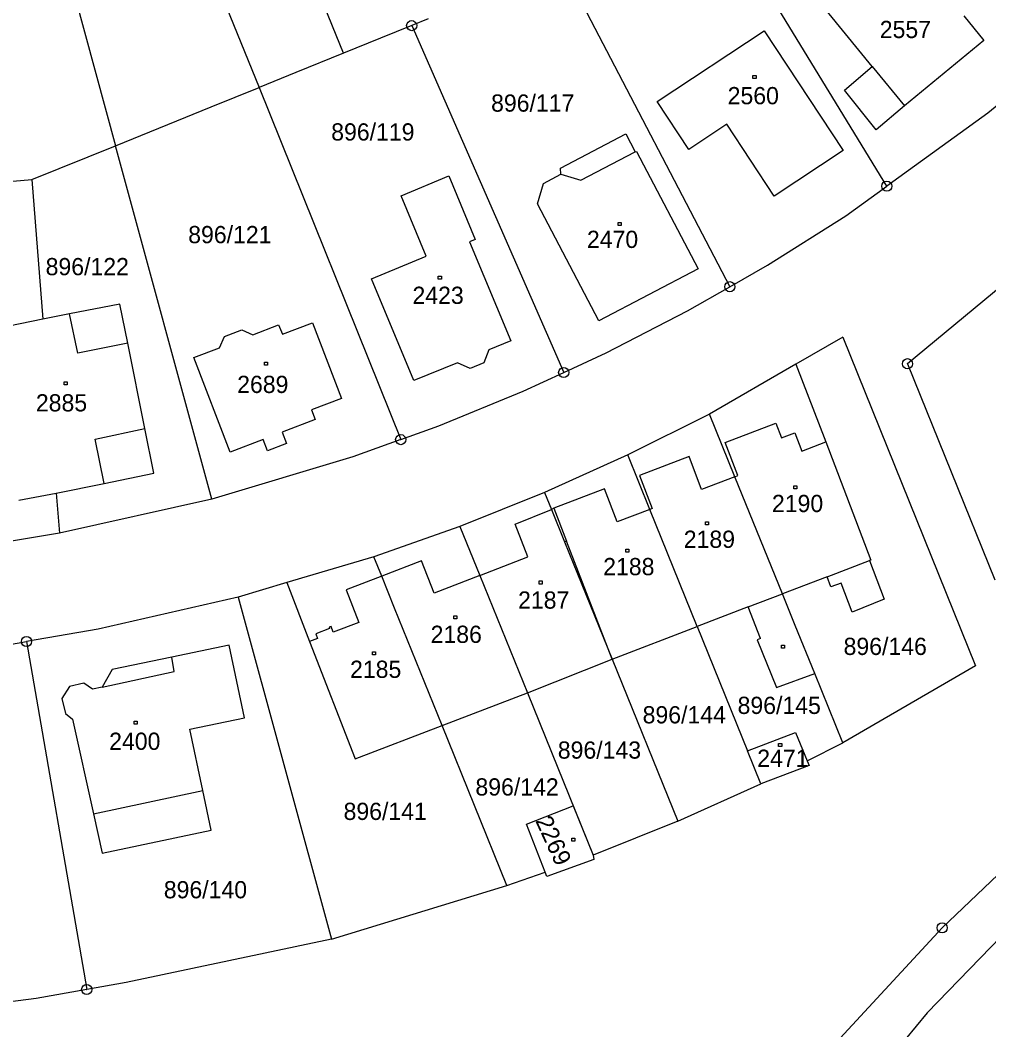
# Model space of a CAD drawing. Extents: x -795483 to -789093, y -1112258 to -1108741.
# Drawn here: x -791399.8 to -791304.2, y -1109788.3 to -1109688.7 of the extents above; entities that cross this region are included whole.
import ezdxf

# ---------------------------------------------------------------- set-up
doc = ezdxf.new("R2010")
doc.units = 0
for name, color, linetype in [('Vrstva 1', 7, 'Continuous'), ('Vrstva 14', 7, 'Continuous'), ('Vrstva 15', 7, 'Continuous'), ('Vrstva 2', 7, 'Continuous'), ('Vrstva 25', 7, 'Continuous'), ('Vrstva 28', 7, 'Continuous')]:
    doc.layers.add(name, color=color, linetype=linetype)

msp = doc.modelspace()

# ---------------------------------------------------------------- linework, layer by layer
at = {"layer": 'Vrstva 1'}
for p, q in [((-791367.86, -1109691.98), (-791380.17, -1109661.69)), ((-791400.59, -1109663.5), (-791390.36, -1109701.11)), ((-791383.72, -1109676.86), (-791376.2, -1109695.37)), ((-791314.25, -1109705.1), (-791329.84, -1109679.55)), ((-791347.07, -1109681.86), (-791329.74, -1109715.02)), ((-791315.69, -1109693.28), (-791321.52, -1109686.15)), ((-791290.37, -1109686.47), (-791304.29, -1109697.89)), ((-791359.52, -1109688.6), (-791361.14, -1109689.26)), ((-791306.67, -1109688.3), (-791304.68, -1109690.73)), ((-791361.14, -1109689.26), (-791364.23, -1109690.51)), ((-791361.14, -1109689.26), (-791346.14, -1109723.48)), ((-791336.9, -1109696.76), (-791326.36, -1109689.77)), ((-791326.36, -1109689.77), (-791318.57, -1109701.59)), ((-791364.23, -1109690.51), (-791367.86, -1109691.98)), ((-791304.68, -1109690.73), (-791312.52, -1109697.17)), ((-791367.86, -1109691.98), (-791372.57, -1109693.89)), ((-791372.57, -1109693.89), (-791376.2, -1109695.37)), ((-791318.43, -1109695.64), (-791315.69, -1109693.28)), ((-791380.91, -1109697.28), (-791376.2, -1109695.37)), ((-791376.2, -1109695.37), (-791362.22, -1109730.11)), ((-791315.3, -1109699.54), (-791318.43, -1109695.64)), ((-791333.79, -1109701.48), (-791336.9, -1109696.76)), ((-791390.36, -1109701.11), (-791380.91, -1109697.28)), ((-791312.52, -1109697.17), (-791315.3, -1109699.54)), ((-791304.29, -1109697.89), (-791314.25, -1109705.1)), ((-791330.04, -1109699), (-791333.79, -1109701.48)), ((-791325.36, -1109706.08), (-791330.04, -1109699)), ((-791398.62, -1109704.46), (-791390.36, -1109701.11)), ((-791380.87, -1109735.99), (-791390.36, -1109701.11)), ((-791339.07, -1109701.73), (-791338.96, -1109701.67)), ((-791318.57, -1109701.59), (-791325.36, -1109706.08)), ((-791289.45, -1109703.75), (-791312.21, -1109722.62)), ((-791407.67, -1109705.19), (-791398.62, -1109704.46)), ((-791398.62, -1109704.46), (-791397.55, -1109718.24)), ((-791362.17, -1109706.05), (-791357.47, -1109704.07)), ((-791357.47, -1109704.07), (-791354.86, -1109710.35)), ((-791318.3, -1109708.03), (-791314.25, -1109705.1)), ((-791359.7, -1109712), (-791362.17, -1109706.05)), ((-791326.03, -1109712.9), (-791318.3, -1109708.03)), ((-791354.86, -1109710.35), (-791355.42, -1109710.6)), ((-791355.42, -1109710.6), (-791351.37, -1109720.36)), ((-791365.1, -1109714.23), (-791359.7, -1109712)), ((-791329.74, -1109715.02), (-791326.03, -1109712.9)), ((-791360.94, -1109724.28), (-791365.1, -1109714.23)), ((-791333.92, -1109717.41), (-791329.74, -1109715.02)), ((-791389.94, -1109716.75), (-791394.89, -1109717.7)), ((-791389.15, -1109720.6), (-791389.94, -1109716.75)), ((-791394.89, -1109717.7), (-791397.55, -1109718.24)), ((-791341.95, -1109721.55), (-791333.92, -1109717.41)), ((-791397.55, -1109718.24), (-791403.27, -1109719.41)), ((-791376.82, -1109719.77), (-791374.27, -1109718.8)), ((-791374.27, -1109718.8), (-791373.9, -1109719.72)), ((-791373.9, -1109719.72), (-791370.92, -1109718.58)), ((-791370.92, -1109718.58), (-791368.05, -1109726.04)), ((-791380.11, -1109721.04), (-791379.62, -1109719.95)), ((-791379.62, -1109719.95), (-791377.91, -1109719.29)), ((-791377.91, -1109719.29), (-791376.82, -1109719.77)), ((-791387.46, -1109729.01), (-791389.15, -1109720.6)), ((-791351.37, -1109720.36), (-791353.52, -1109721.25)), ((-791318.61, -1109719.99), (-791323.22, -1109722.66)), ((-791318.61, -1109719.99), (-791305.49, -1109752.44)), ((-791382.64, -1109722.02), (-791380.11, -1109721.04)), ((-791353.52, -1109721.25), (-791354.01, -1109722.55)), ((-791346.14, -1109723.48), (-791341.95, -1109721.55)), ((-791379.06, -1109731.36), (-791382.64, -1109722.02)), ((-791356.63, -1109722.53), (-791360.94, -1109724.28)), ((-791355.36, -1109723.09), (-791356.63, -1109722.53)), ((-791354.01, -1109722.55), (-791355.36, -1109723.09)), ((-791323.22, -1109722.66), (-791331.74, -1109727.59)), ((-791323.22, -1109722.66), (-791320.28, -1109730.34)), ((-791312.21, -1109722.62), (-791303.59, -1109743.93)), ((-791350.13, -1109725.32), (-791346.14, -1109723.48)), ((-791358.46, -1109728.75), (-791350.13, -1109725.32)), ((-791368.05, -1109726.04), (-791371.03, -1109727.18)), ((-791371.03, -1109727.18), (-791370.67, -1109728.12)), ((-791331.74, -1109727.59), (-791339.81, -1109731.62)), ((-791329.24, -1109733.77), (-791331.74, -1109727.59)), ((-791370.67, -1109728.12), (-791373.93, -1109729.38)), ((-791362.22, -1109730.11), (-791358.46, -1109728.75)), ((-791386.58, -1109733.41), (-791387.46, -1109729.01)), ((-791373.93, -1109729.38), (-791373.5, -1109730.5)), ((-791375.78, -1109730.1), (-791379.06, -1109731.36)), ((-791375.36, -1109731.21), (-791375.78, -1109730.1)), ((-791373.5, -1109730.5), (-791375.36, -1109731.21)), ((-791362.22, -1109730.11), (-791366.93, -1109731.81)), ((-791320.28, -1109730.34), (-791315.82, -1109741.99)), ((-791366.93, -1109731.81), (-791380.87, -1109735.99)), ((-791339.81, -1109731.62), (-791348.03, -1109735.32)), ((-791337.64, -1109736.99), (-791339.81, -1109731.62)), ((-791391.5, -1109734.45), (-791386.58, -1109733.41)), ((-791324.55, -1109745.33), (-791329.24, -1109733.77)), ((-791396.21, -1109735.38), (-791391.5, -1109734.45)), ((-791399.89, -1109736.1), (-791396.21, -1109735.38)), ((-791396.21, -1109735.38), (-791395.9, -1109739.35)), ((-791348.03, -1109735.32), (-791356.38, -1109738.67)), ((-791348.03, -1109735.32), (-791347.35, -1109736.99)), ((-791380.87, -1109735.99), (-791395.9, -1109739.35)), ((-791347.35, -1109736.99), (-791346.05, -1109740.21)), ((-791332.96, -1109748.55), (-791337.64, -1109736.99)), ((-791356.38, -1109738.67), (-791364.87, -1109741.67)), ((-791356.38, -1109738.67), (-791354.42, -1109743.52)), ((-791395.9, -1109739.35), (-791404.81, -1109740.8)), ((-791346.05, -1109740.21), (-791341.37, -1109751.77)), ((-791364.87, -1109741.67), (-791373.46, -1109744.22)), ((-791364.1, -1109743.58), (-791364.87, -1109741.67)), ((-791315.82, -1109741.99), (-791315.96, -1109742.04)), ((-791315.96, -1109742.04), (-791314.5, -1109745.85)), ((-791362.82, -1109746.73), (-791364.1, -1109743.58)), ((-791354.42, -1109743.52), (-791349.71, -1109755.09)), ((-791320.15, -1109743.65), (-791324.55, -1109745.33)), ((-791319.77, -1109744.65), (-791320.15, -1109743.65)), ((-791373.46, -1109744.22), (-791378.25, -1109745.64)), ((-791373.46, -1109744.22), (-791371.21, -1109750.02)), ((-791318.76, -1109744.26), (-791319.77, -1109744.65)), ((-791317.66, -1109747.13), (-791318.76, -1109744.26)), ((-791378.25, -1109745.64), (-791392.09, -1109748.8)), ((-791378.25, -1109745.64), (-791369.06, -1109779.41)), ((-791323.29, -1109748.45), (-791324.55, -1109745.33)), ((-791314.5, -1109745.85), (-791317.66, -1109747.13)), ((-791358.13, -1109758.31), (-791362.82, -1109746.73)), ((-791327.92, -1109746.62), (-791332.96, -1109748.55)), ((-791326.73, -1109749.74), (-791327.92, -1109746.62)), ((-791392.09, -1109748.8), (-791399.15, -1109750.03)), ((-791341.37, -1109751.77), (-791332.96, -1109748.55)), ((-791332.96, -1109748.55), (-791327.99, -1109760.82)), ((-791321.37, -1109753.18), (-791323.29, -1109748.45)), ((-791326.73, -1109749.74), (-791327.04, -1109749.85)), ((-791327.04, -1109749.85), (-791325.15, -1109754.58)), ((-791400.99, -1109750.35), (-791399.15, -1109750.03)), ((-791399.15, -1109750.03), (-791393.21, -1109784.37)), ((-791379.14, -1109750.4), (-791384.82, -1109751.58)), ((-791377.65, -1109757.55), (-791379.14, -1109750.4)), ((-791371.21, -1109750.02), (-791366.73, -1109761.6)), ((-791384.82, -1109751.58), (-791390.7, -1109752.8)), ((-791349.71, -1109755.09), (-791341.37, -1109751.77)), ((-791341.37, -1109751.77), (-791334.89, -1109767.76)), ((-791390.7, -1109752.8), (-791391.69, -1109754.53)), ((-791305.49, -1109752.44), (-791318.6, -1109760.03)), ((-791325.15, -1109754.58), (-791321.37, -1109753.18)), ((-791318.6, -1109760.03), (-791321.37, -1109753.18)), ((-791394.9, -1109754.47), (-791395.65, -1109755.65)), ((-791393.48, -1109754.14), (-791394.9, -1109754.47)), ((-791392.62, -1109754.72), (-791393.48, -1109754.14)), ((-791391.69, -1109754.53), (-791392.62, -1109754.72)), ((-791395.65, -1109755.65), (-791395.31, -1109757.12)), ((-791358.13, -1109758.31), (-791349.71, -1109755.09)), ((-791349.71, -1109755.09), (-791343.24, -1109771.11)), ((-791395.31, -1109757.12), (-791394.61, -1109757.68)), ((-791394.61, -1109757.68), (-791392.53, -1109767.02)), ((-791383.02, -1109758.67), (-791377.65, -1109757.55)), ((-791381.75, -1109764.74), (-791383.02, -1109758.67)), ((-791366.73, -1109761.6), (-791358.13, -1109758.31)), ((-791351.74, -1109774.11), (-791358.13, -1109758.31)), ((-791327.99, -1109760.82), (-791323.25, -1109759.01)), ((-791323.25, -1109759.01), (-791322.13, -1109761.79)), ((-791326.68, -1109764.06), (-791327.99, -1109760.82)), ((-791322.13, -1109761.79), (-791318.6, -1109760.03)), ((-791322.13, -1109761.79), (-791321.93, -1109762.28)), ((-791321.93, -1109762.28), (-791326.68, -1109764.06)), ((-791380.94, -1109768.65), (-791381.75, -1109764.74)), ((-791334.89, -1109767.76), (-791326.68, -1109764.06)), ((-791392.53, -1109767.02), (-791391.67, -1109770.9)), ((-791334.89, -1109767.76), (-791343.24, -1109771.11)), ((-791391.67, -1109770.9), (-791380.94, -1109768.65)), ((-791347.98, -1109772.78), (-791349.82, -1109768.06)), ((-791308.79, -1109778.28), (-791299.61, -1109769.5)), ((-791351.74, -1109774.11), (-791347.98, -1109772.78)), ((-791369.06, -1109779.41), (-791351.74, -1109774.11)), ((-791320.06, -1109790.47), (-791308.79, -1109778.28)), ((-791369.06, -1109779.41), (-791389.3, -1109783.69)), ((-791389.3, -1109783.69), (-791393.21, -1109784.37)), ((-791393.21, -1109784.37), (-791398.21, -1109785.24)), ((-791398.21, -1109785.24), (-791407.14, -1109786.41))]:
    msp.add_line(p, q, dxfattribs=at)
for points in [[(-791346.43, -1109703.91), (-791346.46, -1109703.32), (-791340, -1109699.94), (-791339.07, -1109701.73)], [(-791338.96, -1109701.67), (-791332.88, -1109713.25), (-791342.66, -1109718.38), (-791348.71, -1109706.83)], [(-791348.71, -1109706.83), (-791348.12, -1109704.83), (-791346.43, -1109703.91)], [(-791349.82, -1109768.06), (-791345.21, -1109766.26), (-791343.24, -1109771.11)], [(-791343.24, -1109771.11), (-791343.17, -1109771.54), (-791347.8, -1109773.23), (-791347.98, -1109772.78)]]:
    msp.add_lwpolyline(points, dxfattribs=at)
at = {"layer": 'Vrstva 2'}
for p, q in [((-791315.69, -1109693.28), (-791312.52, -1109697.17)), ((-791394.08, -1109721.58), (-791394.89, -1109717.7)), ((-791389.15, -1109720.6), (-791394.08, -1109721.58)), ((-791330.19, -1109730.41), (-791325.2, -1109728.5)), ((-791325.2, -1109728.5), (-791324.65, -1109729.93)), ((-791392.38, -1109730.07), (-791387.46, -1109729.01)), ((-791324.65, -1109729.93), (-791323.33, -1109729.43)), ((-791323.33, -1109729.43), (-791322.64, -1109731.24)), ((-791391.5, -1109734.45), (-791392.38, -1109730.07)), ((-791328.94, -1109733.66), (-791330.19, -1109730.41)), ((-791322.64, -1109731.24), (-791320.28, -1109730.34)), ((-791333.77, -1109731.78), (-791338.65, -1109733.65)), ((-791332.53, -1109735.03), (-791333.77, -1109731.78)), ((-791338.65, -1109733.65), (-791337.41, -1109736.9)), ((-791329.24, -1109733.77), (-791332.53, -1109735.03)), ((-791329.24, -1109733.77), (-791328.94, -1109733.66)), ((-791342.12, -1109734.98), (-791347.11, -1109736.89)), ((-791340.87, -1109738.23), (-791342.12, -1109734.98)), ((-791347.11, -1109736.89), (-791347.35, -1109736.99)), ((-791347.11, -1109736.89), (-791345.87, -1109740.14)), ((-791337.41, -1109736.9), (-791337.64, -1109736.99)), ((-791350.92, -1109738.45), (-791347.35, -1109736.99)), ((-791337.64, -1109736.99), (-791340.87, -1109738.23)), ((-791349.67, -1109741.67), (-791350.92, -1109738.45)), ((-791345.87, -1109740.14), (-791346.05, -1109740.21)), ((-791341.37, -1109751.77), (-791345.87, -1109740.14)), ((-791354.42, -1109743.52), (-791349.67, -1109741.67)), ((-791360.16, -1109742.07), (-791364.1, -1109743.58)), ((-791358.92, -1109745.27), (-791360.16, -1109742.07)), ((-791320.15, -1109743.65), (-791315.96, -1109742.04)), ((-791364.1, -1109743.58), (-791367.6, -1109744.93)), ((-791354.42, -1109743.52), (-791358.92, -1109745.27)), ((-791367.6, -1109744.93), (-791366.36, -1109748.14)), ((-791327.92, -1109746.62), (-791324.55, -1109745.33)), ((-791369.24, -1109748.74), (-791370.61, -1109749.27)), ((-791369.1, -1109748.56), (-791369.28, -1109748.63)), ((-791369.28, -1109748.63), (-791369.24, -1109748.74)), ((-791368.88, -1109749.12), (-791369.1, -1109748.56)), ((-791366.36, -1109748.14), (-791368.88, -1109749.12)), ((-791370.44, -1109749.72), (-791371.21, -1109750.02)), ((-791370.61, -1109749.27), (-791370.44, -1109749.72)), ((-791384.58, -1109753), (-791384.82, -1109751.58)), ((-791391.69, -1109754.53), (-791384.58, -1109753)), ((-791392.53, -1109767.02), (-791381.75, -1109764.74)), ((-791295.6, -1109771.51), (-791310.26, -1109786.66)), ((-791310.26, -1109786.66), (-791322.05, -1109800.86))]:
    msp.add_line(p, q, dxfattribs=at)
msp.add_lwpolyline([(-791346.43, -1109703.91), (-791344.45, -1109704.52), (-791339.07, -1109701.73)], dxfattribs=at)
at = {"layer": 'Vrstva 25'}
for p, q in [((-791327.46, -1109694.19), (-791327.16, -1109694.19)), ((-791327.46, -1109694.49), (-791327.46, -1109694.19)), ((-791327.16, -1109694.49), (-791327.46, -1109694.49)), ((-791327.16, -1109694.19), (-791327.16, -1109694.49)), ((-791340.76, -1109708.69), (-791340.46, -1109708.69)), ((-791340.76, -1109708.99), (-791340.76, -1109708.69)), ((-791340.46, -1109708.99), (-791340.76, -1109708.99)), ((-791340.46, -1109708.69), (-791340.46, -1109708.99)), ((-791358.51, -1109713.98), (-791358.21, -1109713.98)), ((-791358.51, -1109714.28), (-791358.51, -1109713.98)), ((-791358.21, -1109713.98), (-791358.21, -1109714.28)), ((-791358.21, -1109714.28), (-791358.51, -1109714.28)), ((-791375.65, -1109722.47), (-791375.35, -1109722.47)), ((-791375.65, -1109722.77), (-791375.65, -1109722.47)), ((-791375.35, -1109722.77), (-791375.65, -1109722.77)), ((-791375.35, -1109722.47), (-791375.35, -1109722.77)), ((-791395.44, -1109724.4), (-791395.14, -1109724.4)), ((-791395.44, -1109724.7), (-791395.44, -1109724.4)), ((-791395.14, -1109724.7), (-791395.44, -1109724.7)), ((-791395.14, -1109724.4), (-791395.14, -1109724.7)), ((-791323.44, -1109734.68), (-791323.14, -1109734.68)), ((-791323.44, -1109734.98), (-791323.44, -1109734.68)), ((-791323.14, -1109734.68), (-791323.14, -1109734.98)), ((-791323.14, -1109734.98), (-791323.44, -1109734.98)), ((-791332.14, -1109738.21), (-791331.84, -1109738.21)), ((-791332.14, -1109738.51), (-791332.14, -1109738.21)), ((-791331.84, -1109738.51), (-791332.14, -1109738.51)), ((-791331.84, -1109738.21), (-791331.84, -1109738.51)), ((-791340.02, -1109740.91), (-791339.72, -1109740.91)), ((-791340.02, -1109741.21), (-791340.02, -1109740.91)), ((-791339.72, -1109741.21), (-791340.02, -1109741.21)), ((-791339.72, -1109740.91), (-791339.72, -1109741.21)), ((-791348.57, -1109744.06), (-791348.27, -1109744.06)), ((-791348.57, -1109744.36), (-791348.57, -1109744.06)), ((-791348.27, -1109744.36), (-791348.57, -1109744.36)), ((-791348.27, -1109744.06), (-791348.27, -1109744.36)), ((-791356.97, -1109747.51), (-791356.67, -1109747.51)), ((-791356.97, -1109747.81), (-791356.97, -1109747.51)), ((-791356.67, -1109747.81), (-791356.97, -1109747.81)), ((-791356.67, -1109747.51), (-791356.67, -1109747.81)), ((-791324.65, -1109750.4), (-791324.35, -1109750.4)), ((-791324.65, -1109750.7), (-791324.65, -1109750.4)), ((-791324.35, -1109750.7), (-791324.65, -1109750.7)), ((-791324.35, -1109750.4), (-791324.35, -1109750.7)), ((-791365, -1109751.04), (-791364.7, -1109751.04)), ((-791365, -1109751.34), (-791365, -1109751.04)), ((-791364.7, -1109751.34), (-791365, -1109751.34)), ((-791364.7, -1109751.04), (-791364.7, -1109751.34)), ((-791388.52, -1109757.89), (-791388.22, -1109757.89)), ((-791388.52, -1109758.19), (-791388.52, -1109757.89)), ((-791388.22, -1109758.19), (-791388.52, -1109758.19)), ((-791388.22, -1109757.89), (-791388.22, -1109758.19)), ((-791324.93, -1109760.1), (-791324.63, -1109760.1)), ((-791324.93, -1109760.4), (-791324.93, -1109760.1)), ((-791324.63, -1109760.4), (-791324.93, -1109760.4)), ((-791324.63, -1109760.1), (-791324.63, -1109760.4)), ((-791345.34, -1109769.44), (-791345.04, -1109769.44)), ((-791345.34, -1109769.74), (-791345.34, -1109769.44)), ((-791345.04, -1109769.74), (-791345.34, -1109769.74)), ((-791345.04, -1109769.44), (-791345.04, -1109769.74))]:
    msp.add_line(p, q, dxfattribs=at)
at = {"layer": 'Vrstva 28'}
for centre, radius in [((-791361.14, -1109689.26), 0.5), ((-791361.14, -1109689.26), 0.01), ((-791314.25, -1109705.1), 0.5), ((-791314.25, -1109705.1), 0.01), ((-791329.74, -1109715.02), 0.5), ((-791329.74, -1109715.02), 0.5), ((-791329.74, -1109715.02), 0.01), ((-791329.74, -1109715.02), 0.01), ((-791312.21, -1109722.62), 0.5), ((-791312.21, -1109722.62), 0.01), ((-791346.14, -1109723.48), 0.5), ((-791346.14, -1109723.48), 0.01), ((-791362.22, -1109730.11), 0.5), ((-791362.22, -1109730.11), 0.01), ((-791399.15, -1109750.03), 0.5), ((-791399.15, -1109750.03), 0.01), ((-791308.79, -1109778.28), 0.5), ((-791308.79, -1109778.28), 0.01), ((-791393.21, -1109784.37), 0.5), ((-791393.21, -1109784.37), 0.01)]:
    msp.add_circle(centre, radius, dxfattribs=at)

# ---------------------------------------------------------------- texts
at = {"layer": 'Vrstva 14'}
for s, p in [('896/117', (-791353.303, -1109697.75)), ('896/119', (-791369.08, -1109700.6)), ('896/121', (-791383.19, -1109710.73)), ('896/122', (-791397.26, -1109713.89)), ('896/146', (-791318.52, -1109751.36)), ('896/145', (-791328.98, -1109757.18)), ('896/144', (-791338.35, -1109758.11)), ('896/143', (-791346.72, -1109761.59)), ('896/142', (-791354.85, -1109765.23)), ('896/141', (-791367.86, -1109767.64)), ('896/140', (-791385.6, -1109775.37))]:
    msp.add_text(s, height=1.7, dxfattribs=at).set_placement(p)
at = {"layer": 'Vrstva 15'}
for s, p in [('2557', (-791314.95, -1109690.49)), ('2560', (-791329.96, -1109697.02)), ('2470', (-791343.848, -1109711.2)), ('2423', (-791361.06, -1109716.72)), ('2689', (-791378.36, -1109725.51)), ('2885', (-791398.222, -1109727.33)), ('2190', (-791325.59, -1109737.26)), ('2189', (-791334.29, -1109740.79)), ('2188', (-791342.24, -1109743.49)), ('2187', (-791350.64, -1109746.79)), ('2186', (-791359.27, -1109750.17)), ('2185', (-791367.22, -1109753.62)), ('2400', (-791390.99, -1109760.72)), ('2471', (-791327.04, -1109762.4))]:
    msp.add_text(s, height=1.7, dxfattribs=at).set_placement(p)
msp.add_text('2269', height=1.7, rotation=294.70086, dxfattribs=at).set_placement((-791348.965, -1109767.713))

doc.saveas('drawing.dxf')
